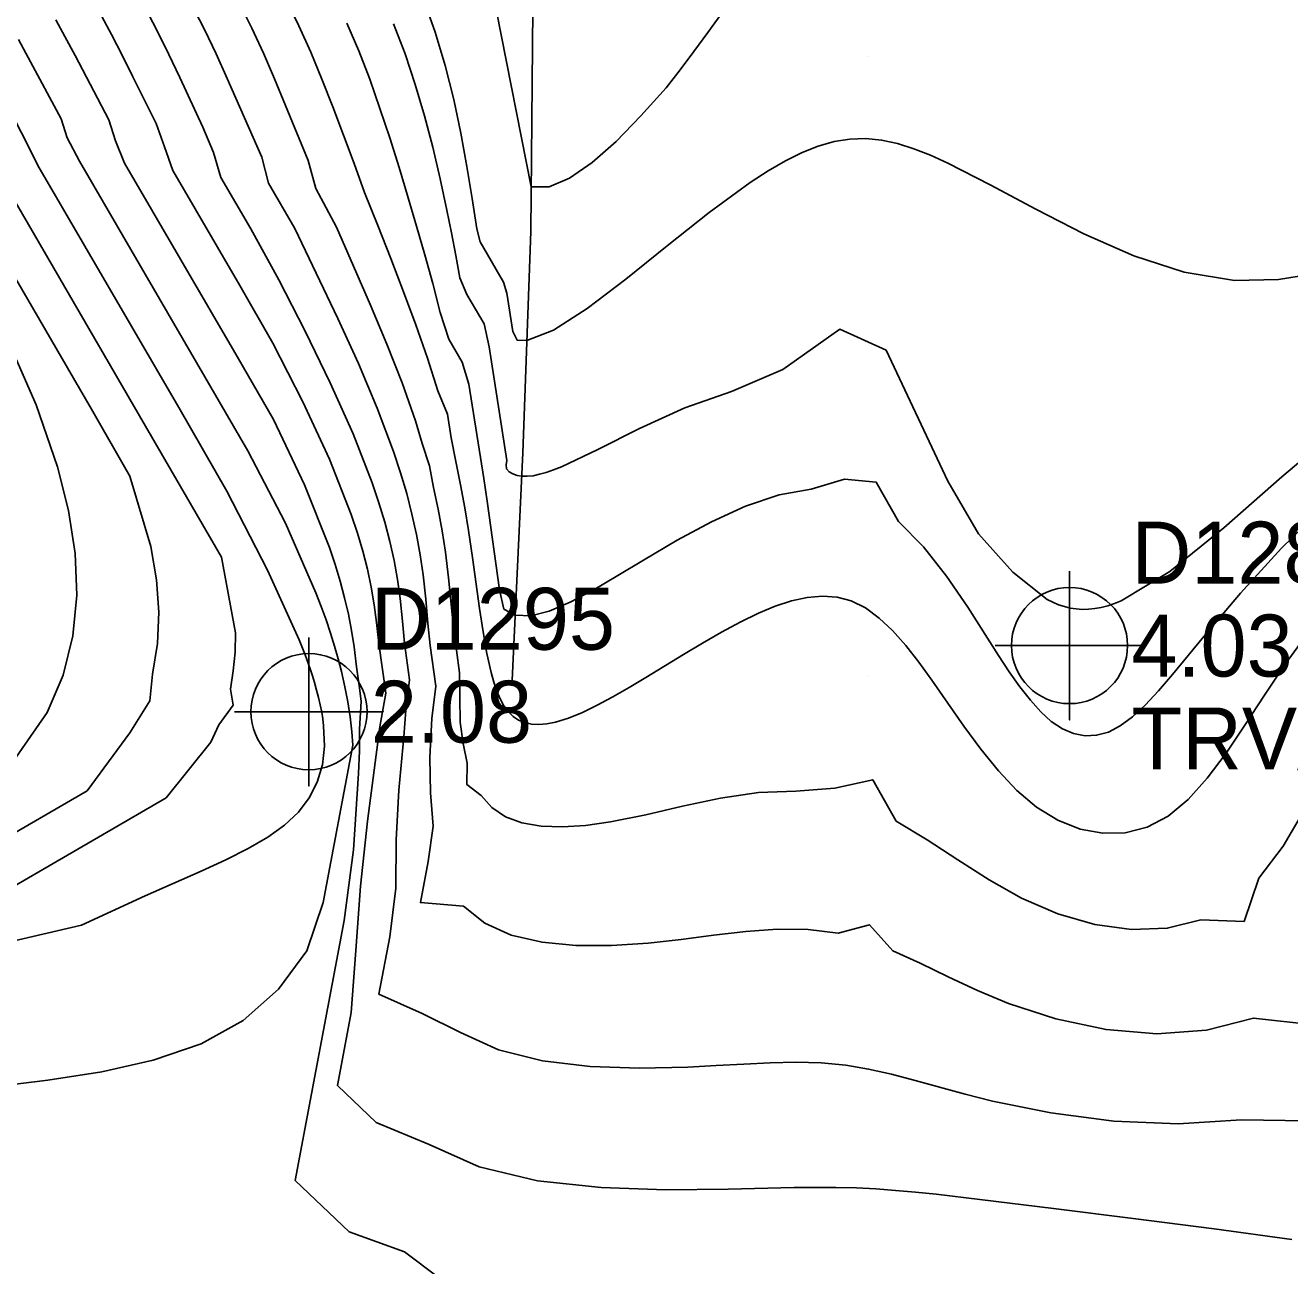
# Model space of a CAD drawing. Extents: x 2356077 to 2359823, y 225951 to 227822.
# Drawn here: x 2357970 to 2358021, y 226203.9 to 226253.9 of the extents above; entities that cross this region are included whole.
import ezdxf

# ---------------------------------------------------------------- set-up
doc = ezdxf.new("R2010")
doc.units = 0
for name, color, linetype in [('DTM Contours Major', 7, 'Continuous'), ('DTM Contours Minor', 7, 'Continuous'), ('Exist DTM Breakline', 7, 'Continuous'), ('Exist DTM Breakline Underwater', 7, 'Continuous'), ('Exist DTM Regular Point CELL', 7, 'Continuous'), ('Exist DTM Regular Point Cogo Comment', 7, 'Continuous'), ('Exist DTM Regular Point Cogo Elevation', 7, 'Continuous'), ('Exist DTM Regular Point Cogo Number', 7, 'Continuous'), ('PH Exist DTM Breakline', 7, 'Continuous'), ('PH Exist DTM Point', 7, 'Continuous')]:
    doc.layers.add(name, color=color, linetype=linetype)

msp = doc.modelspace()

# ---------------------------------------------------------------- linework, layer by layer
at = {"layer": 'DTM Contours Major'}
for points in [[(2357974.914, 226254.415), (2357975.321, 226253.633), (2357975.763, 226252.739), (2357976.208, 226251.804), (2357977.137, 226249.809), (2357977.558, 226248.78), (2357977.863, 226247.776), (2357979.068, 226245.704), (2357980.198, 226243.65), (2357981.256, 226241.568), (2357982.272, 226239.484), (2357983.193, 226237.433), (2357983.968, 226235.455), (2357984.239, 226234.652), (2357984.476, 226233.863), (2357984.679, 226233.087), (2357984.85, 226232.319), (2357984.989, 226231.555), (2357985.098, 226230.791), (2357985.19, 226229.867), (2357985.267, 226228.978), (2357985.471, 226227.498), (2357985.327, 226226.273), (2357985.249, 226225.21), (2357985.036, 226223.055), (2357984.928, 226221.05), (2357984.924, 226219.093), (2357984.672, 226217.127), (2357984.238, 226214.814), (2357985.985, 226214.036), (2357987.526, 226213.274), (2357989.06, 226212.57), (2357990.839, 226212.131), (2357992.768, 226211.904), (2357994.753, 226211.837), (2357996.7, 226211.88), (2357997.851, 226211.938), (2357998.958, 226212.001), (2358000.027, 226212.051), (2358001.066, 226212.072), (2358002.08, 226212.045), (2358003.077, 226211.954), (2358004.001, 226211.8), (2358004.93, 226211.59), (2358005.879, 226211.34), (2358007.9, 226210.779), (2358009.001, 226210.5), (2358011.354, 226210.025), (2358013.893, 226209.698), (2358016.499, 226209.584), (2358019.053, 226209.749), (2358021.7, 226209.715)], [(2357984.827, 226253.98), (2357985.291, 226252.766), (2357985.706, 226251.526), (2357986.078, 226250.267), (2357986.41, 226248.998), (2357986.71, 226247.725), (2357986.983, 226246.456), (2357987.169, 226245.535), (2357987.343, 226244.622), (2357987.506, 226243.719), (2357987.788, 226243.051), (2357988.479, 226241.863), (2357988.689, 226240.943), (2357989.406, 226236.36), (2357989.378, 226236.183), (2357989.386, 226236.016), (2357989.488, 226235.893), (2357989.643, 226235.81), (2357989.813, 226235.752), (2357989.997, 226235.72), (2357990.218, 226235.716), (2357990.458, 226235.742), (2357990.716, 226235.796), (2357990.993, 226235.876), (2357991.288, 226235.979), (2357991.6, 226236.103), (2357993.067, 226236.794), (2357994.752, 226237.64), (2357996.578, 226238.475), (2357998.469, 226239.133), (2358000.532, 226240.028), (2358002.843, 226241.65), (2358004.707, 226240.805), (2358007.203, 226235.516), (2358008.438, 226233.4), (2358009.822, 226231.843), (2358011.208, 226230.751), (2358011.438, 226230.633), (2358011.67, 226230.535), (2358011.904, 226230.457), (2358012.14, 226230.399), (2358012.379, 226230.362), (2358012.621, 226230.346), (2358012.871, 226230.351), (2358013.125, 226230.378), (2358013.384, 226230.426), (2358013.648, 226230.495), (2358013.917, 226230.585), (2358014.192, 226230.695), (2358016.158, 226231.877), (2358018.338, 226233.641), (2358020.678, 226235.695), (2358023.126, 226237.748)], [(2357968.037, 226249.398), (2357977.889, 226232.459), (2357978.448, 226229.395), (2357978.431, 226228.624), (2357978.357, 226227.869), (2357978.244, 226227.128), (2357978.361, 226226.475), (2357977.775, 226225.69), (2357977.458, 226224.989), (2357975.653, 226222.746), (2357964.94, 226216.529)]]:
    msp.add_lwpolyline(points, dxfattribs=at)
at = {"layer": 'DTM Contours Minor'}
for points in [[(2357978.668, 226254.69), (2357979.11, 226253.799), (2357979.574, 226252.792), (2357980.025, 226251.752), (2357980.473, 226250.681), (2357981.384, 226248.457), (2357981.695, 226247.333), (2357982.53, 226245.767), (2357983.218, 226244.201), (2357983.904, 226242.624), (2357984.563, 226241.049), (2357985.173, 226239.487), (2357985.709, 226237.951), (2357985.988, 226237.044), (2357986.283, 226236.139), (2357986.447, 226235.264), (2357986.632, 226234.387), (2357986.789, 226233.517), (2357986.92, 226232.653), (2357987.047, 226231.618), (2357987.245, 226229.612), (2357987.496, 226227.785), (2357987.522, 226225.8), (2357987.639, 226224.937), (2357987.806, 226224.146), (2357987.792, 226223.278), (2357988.363, 226222.836), (2357988.79, 226222.346), (2357989.343, 226221.979), (2357990.011, 226221.734), (2357990.781, 226221.601), (2357991.641, 226221.57), (2357992.578, 226221.63), (2357993.581, 226221.771), (2357995.003, 226222.059), (2357996.491, 226222.4), (2357998.017, 226222.722), (2357999.552, 226222.951), (2358001.068, 226223.016), (2358002.64, 226223.138), (2358004.164, 226223.474), (2358005.118, 226221.804), (2358006.363, 226221.052), (2358007.606, 226220.236), (2358008.869, 226219.428), (2358010.174, 226218.695), (2358011.632, 226218.065), (2358013.123, 226217.633), (2358014.609, 226217.428), (2358016.051, 226217.482), (2358017.409, 226217.825), (2358019.152, 226217.754), (2358019.75, 226219.501), (2358020.727, 226220.795), (2358021.611, 226222.288)], [(2357980.554, 226254.832), (2357981.011, 226253.887), (2357981.484, 226252.826), (2357981.935, 226251.736), (2357982.373, 226250.621), (2357983.237, 226248.335), (2357983.653, 226247.169), (2357984.195, 226245.842), (2357984.718, 226244.505), (2357985.235, 226243.165), (2357985.733, 226241.826), (2357986.199, 226240.489), (2357986.619, 226239.16), (2357987.009, 226238.226), (2357987.159, 226237.267), (2357987.344, 226236.307), (2357987.535, 226235.371), (2357987.705, 226234.445), (2357987.855, 226233.528), (2357988.016, 226232.443), (2357988.299, 226230.382), (2357988.439, 226229.437), (2357988.591, 226228.571), (2357988.762, 226227.798), (2357988.872, 226227.405), (2357988.993, 226227.049), (2357989.13, 226226.732), (2357989.284, 226226.455), (2357989.457, 226226.22), (2357989.653, 226226.029), (2357989.876, 226225.881), (2357990.125, 226225.779), (2357990.398, 226225.721), (2357990.696, 226225.705), (2357991.016, 226225.732), (2357991.36, 226225.799), (2357991.886, 226225.96), (2357992.451, 226226.19), (2357993.052, 226226.48), (2357993.682, 226226.817), (2357994.337, 226227.193), (2357995.012, 226227.597), (2357996.527, 226228.526), (2357997.294, 226228.987), (2357998.06, 226229.429), (2357998.818, 226229.836), (2357999.561, 226230.195), (2358000.235, 226230.475), (2358000.891, 226230.69), (2358001.525, 226230.83), (2358002.138, 226230.884), (2358002.729, 226230.841), (2358003.295, 226230.691), (2358003.872, 226230.404), (2358004.427, 226229.998), (2358004.966, 226229.488), (2358005.496, 226228.889), (2358006.021, 226228.217), (2358006.55, 226227.487), (2358007.843, 226225.636), (2358008.524, 226224.711), (2358009.236, 226223.835), (2358009.984, 226223.043), (2358010.775, 226222.372), (2358011.638, 226221.839), (2358012.534, 226221.481), (2358013.446, 226221.31), (2358014.354, 226221.333), (2358015.241, 226221.56), (2358016.088, 226222), (2358016.897, 226222.67), (2358017.669, 226223.532), (2358018.424, 226224.548), (2358019.185, 226225.679), (2358019.974, 226226.889), (2358020.812, 226228.137), (2358021.947, 226229.687)], [(2357986.071, 226254.85), (2357986.507, 226253.641), (2357986.915, 226252.289), (2357987.259, 226250.922), (2357987.548, 226249.558), (2357987.792, 226248.219), (2357988.002, 226246.925), (2357988.186, 226245.696), (2357988.324, 226245.183), (2357989.271, 226243.556), (2357989.404, 226243.103), (2357989.646, 226241.555), (2357989.822, 226241.203), (2357990.207, 226241.2), (2357991.285, 226241.613), (2357992.642, 226242.487), (2357994.197, 226243.671), (2357995.867, 226245.014), (2357997.569, 226246.366), (2357999.223, 226247.575), (2357999.944, 226248.042), (2358000.64, 226248.444), (2358001.315, 226248.777), (2358001.97, 226249.036), (2358002.611, 226249.22), (2358003.238, 226249.323), (2358003.882, 226249.343), (2358004.522, 226249.28), (2358005.166, 226249.141), (2358005.821, 226248.936), (2358006.493, 226248.671), (2358007.191, 226248.354), (2358008.901, 226247.481), (2358010.745, 226246.493), (2358012.689, 226245.5), (2358014.698, 226244.616), (2358016.738, 226243.952), (2358018.772, 226243.62), (2358020.542, 226243.661), (2358022.291, 226243.937)], [(2357971.195, 226254.132), (2357971.566, 226253.466), (2357971.98, 226252.696), (2357973.333, 226250.104), (2357973.613, 226249.257), (2357973.976, 226248.349), (2357978.514, 226240.547), (2357979.982, 226238.01), (2357981.231, 226235.377), (2357982.243, 226232.837), (2357982.47, 226232.155), (2357982.672, 226231.483), (2357982.85, 226230.817), (2357983.004, 226230.155), (2357983.134, 226229.494), (2357983.24, 226228.83), (2357983.339, 226228.024), (2357983.436, 226227.278), (2357983.523, 226226.639), (2357983.46, 226225.516), (2357983.449, 226224.635), (2357983.417, 226223.723), (2357983.21, 226220.642), (2357982.835, 226217.796), (2357980.862, 226207.299), (2357983.032, 226205.235), (2357985.271, 226204.422), (2357986.677, 226203.354)], [(2357973.052, 226254.275), (2357973.443, 226253.55), (2357973.873, 226252.716), (2357974.313, 226251.838), (2357975.249, 226249.946), (2357975.587, 226249.008), (2357975.926, 226248.051), (2357978.625, 226243.411), (2357979.959, 226241.089), (2357981.164, 226238.728), (2357982.242, 226236.404), (2357983.124, 226234.17), (2357983.372, 226233.423), (2357983.588, 226232.69), (2357983.773, 226231.966), (2357983.927, 226231.249), (2357984.05, 226230.534), (2357984.144, 226229.818), (2357984.235, 226228.972), (2357984.511, 226226.964), (2357984.277, 226225.608), (2357983.782, 226221.803), (2357983.488, 226219.181), (2357983.312, 226216.579), (2357983.117, 226214.074), (2357982.564, 226211.131), (2357984.132, 226209.647), (2357986.269, 226208.76), (2357988.285, 226207.847), (2357990.644, 226207.293), (2357993.203, 226207.013), (2357995.815, 226206.927), (2357998.336, 226206.954), (2358000.992, 226207.016), (2358001.838, 226207.025), (2358002.674, 226207.021), (2358003.508, 226206.999), (2358004.29, 226206.959), (2358005.083, 226206.902), (2358005.892, 226206.829), (2358006.725, 226206.743), (2358008.487, 226206.54), (2358011.467, 226206.177), (2358014.677, 226205.771), (2358017.941, 226205.344), (2358021.081, 226204.918)], [(2357976.787, 226254.553), (2357977.211, 226253.716), (2357977.664, 226252.764), (2357978.113, 226251.775), (2357979.512, 226248.594), (2357979.776, 226247.541), (2357980.839, 226245.713), (2357981.707, 226243.911), (2357982.574, 226242.087), (2357983.408, 226240.264), (2357984.172, 226238.466), (2357984.831, 226236.716), (2357985.112, 226235.86), (2357985.358, 226235.018), (2357985.572, 226234.188), (2357985.753, 226233.367), (2357985.904, 226232.552), (2357986.025, 226231.739), (2357986.135, 226230.759), (2357986.211, 226229.778), (2357986.311, 226228.893), (2357986.538, 226227.243), (2357986.37, 226225.948), (2357986.287, 226224.368), (2357986.317, 226222.947), (2357986.425, 226221.596), (2357986.226, 226220.17), (2357985.915, 226218.517), (2357987.655, 226218.367), (2357988.511, 226217.681), (2357989.581, 226217.206), (2357990.821, 226216.915), (2357992.185, 226216.781), (2357993.629, 226216.777), (2357995.107, 226216.876), (2357996.433, 226217.028), (2357997.746, 226217.2), (2357999.041, 226217.353), (2358000.314, 226217.445), (2358001.559, 226217.435), (2358002.772, 226217.283), (2358004.035, 226217.622), (2358004.973, 226216.571), (2358006.076, 226216.07), (2358007.208, 226215.523), (2358008.389, 226214.968), (2358009.641, 226214.444), (2358011.559, 226213.818), (2358013.582, 226213.391), (2358015.632, 226213.223), (2358017.631, 226213.373), (2358019.529, 226213.852), (2358021.97, 226213.58)], [(2357988.978, 226254.489), (2357990.384, 226247.4), (2357991.106, 226247.397), (2357991.934, 226247.742), (2357992.844, 226248.373), (2357993.811, 226249.232), (2357994.813, 226250.259), (2357995.824, 226251.394), (2357996.39, 226252.121), (2357996.953, 226252.864), (2357997.513, 226253.623), (2357998.071, 226254.398)], [(2357982.946, 226254.005), (2357983.423, 226252.884), (2357983.866, 226251.735), (2357984.281, 226250.564), (2357984.674, 226249.374), (2357985.051, 226248.171), (2357985.419, 226246.957), (2357985.76, 226245.809), (2357986.092, 226244.656), (2357986.409, 226243.497), (2357986.706, 226242.331), (2357987.061, 226241.247), (2357987.599, 226240.321), (2357987.872, 226239.44), (2357988.468, 226235.629), (2357988.608, 226234.707), (2357989.101, 226231.134), (2357989.278, 226230.357), (2357989.736, 226230.118), (2357990.364, 226230.089), (2357991.111, 226230.276), (2357991.958, 226230.637), (2357992.887, 226231.128), (2357993.88, 226231.707), (2357994.917, 226232.333), (2357996.279, 226233.135), (2357997.66, 226233.882), (2357999.036, 226234.514), (2358000.385, 226234.971), (2358001.682, 226235.192), (2358003.028, 226235.607), (2358004.308, 226235.478), (2358005.204, 226233.888), (2358006.213, 226232.87), (2358007.14, 226231.692), (2358007.998, 226230.437), (2358009.245, 226228.487), (2358009.679, 226227.829), (2358010.105, 226227.223), (2358010.527, 226226.68), (2358010.948, 226226.21), (2358011.373, 226225.825), (2358011.819, 226225.527), (2358012.273, 226225.332), (2358012.734, 226225.244), (2358013.202, 226225.265), (2358013.677, 226225.396), (2358014.158, 226225.642), (2358014.655, 226226.008), (2358015.167, 226226.484), (2358015.702, 226227.057), (2358016.269, 226227.718), (2358017.533, 226229.255), (2358019.006, 226230.995), (2358020.668, 226232.815), (2358022.48, 226234.579)], [(2357969.691, 226253.342), (2357970.088, 226252.619), (2357971.414, 226250.143), (2357971.663, 226249.379), (2357972.15, 226248.434), (2357978.95, 226236.743), (2357980.462, 226233.825), (2357981.697, 226231.017), (2357981.909, 226230.466), (2357982.105, 226229.924), (2357982.285, 226229.392), (2357982.45, 226228.867), (2357982.599, 226228.348), (2357982.731, 226227.835), (2357982.869, 226227.223), (2357982.984, 226226.615), (2357983.076, 226226.01), (2357983.145, 226225.405), (2357983.183, 226224.873), (2357981.989, 226218.522), (2357981.334, 226216.565), (2357980.192, 226215.024), (2357978.761, 226213.76), (2357977.06, 226212.821), (2357975.134, 226212.152), (2357973.051, 226211.684), (2357970.878, 226211.352), (2357968.684, 226211.087)], [(2357969.588, 226250.02), (2357970.029, 226249.153), (2357970.479, 226248.253), (2357976.159, 226238.487), (2357978.097, 226235.114), (2357979.746, 226231.935), (2357981.023, 226229.116), (2357981.257, 226228.516), (2357981.461, 226227.945), (2357981.552, 226227.67), (2357981.635, 226227.402), (2357981.725, 226227.089), (2357981.804, 226226.784), (2357981.871, 226226.489), (2357981.928, 226226.203), (2357981.973, 226225.924), (2357982.007, 226225.653), (2357982.04, 226224.825), (2357981.955, 226224.068), (2357981.752, 226223.377), (2357981.429, 226222.746), (2357980.987, 226222.169), (2357980.425, 226221.64), (2357979.749, 226221.155), (2357978.961, 226220.696), (2357978.066, 226220.246), (2357977.071, 226219.788), (2357974.804, 226218.786), (2357972.229, 226217.606), (2357969.295, 226216.924)], [(2357963.757, 226217.975), (2357972.464, 226223.028), (2357974.183, 226225.37), (2357974.989, 226226.657), (2357975.101, 226227.734), (2357975.309, 226228.966), (2357975.361, 226230.235), (2357975.267, 226231.542), (2357975.035, 226232.89), (2357974.191, 226235.721), (2357972.643, 226238.423), (2357966.133, 226249.615)], [(2357969.388, 226224.071), (2357970.854, 226226.183), (2357971.501, 226227.694), (2357971.89, 226229.274), (2357972.041, 226230.914), (2357971.975, 226232.605), (2357971.712, 226234.338), (2357971.273, 226236.104), (2357970.41, 226238.601), (2357969.32, 226241.083)]]:
    msp.add_lwpolyline(points, dxfattribs=at)
at = {"layer": 'Exist DTM Breakline'}
for points in [[(2357739.379, 226441.004), (2357819.613, 226359.102), (2357890.87, 226277.588), (2357993.999, 226180.096), (2358102.764, 226183.23), (2358191.473, 226205.9), (2358275.273, 226131.78), (2358421.38, 226152.319), (2358505.025, 226137.402), (2358547.118, 226053.573)], [(2357719.555, 226395.117), (2357791.559, 226318.918), (2357850.785, 226251.619), (2357976.144, 226133.407), (2357988.46, 226117.463)]]:
    msp.add_spline(points, degree=3, dxfattribs=at)
at = {"layer": 'Exist DTM Breakline Underwater'}
for points in [[(2357739.428, 226434.309), (2357811.723, 226357.465), (2357885.724, 226276.345), (2357991.789, 226172.502), (2358103.028, 226173.66), (2358191.056, 226197.408), (2358272.648, 226122.63), (2358421.22, 226141.688), (2358498.765, 226117.394), (2358527.12, 226046.782)], [(2357722.365, 226399.093), (2357796.501, 226325.142), (2357855.427, 226255.408), (2357974.836, 226142.381), (2357994.862, 226118.943)]]:
    msp.add_spline(points, degree=3, dxfattribs=at)
at = {"layer": 'Exist DTM Regular Point CELL'}
for points in [[(2358012.108, 226231.886), (2358012.108, 226225.886), (2358012.108, 226228.886), (2358015.108, 226228.886), (2358009.108, 226228.886)], [(2357981.413, 226229.217), (2357981.413, 226223.217), (2357981.413, 226226.217), (2357984.413, 226226.217), (2357978.413, 226226.217)]]:
    msp.add_lwpolyline(points, dxfattribs=at)
for centre in [(2358012.108, 226228.886), (2357981.413, 226226.217)]:
    msp.add_circle(centre, 2.344, dxfattribs=at)
at = {"layer": 'PH Exist DTM Breakline'}
msp.add_lwpolyline([(2357922.8, 226311.098), (2357929.954, 226302.385), (2357936.625, 226295.569), (2357941.578, 226292.897), (2357946.839, 226290.533), (2357953.749, 226287.716), (2357958.683, 226284.418), (2357965.026, 226279.416), (2357970.024, 226277.228), (2357977.03, 226274.019), (2357983.35, 226268.82), (2357988.558, 226261.931), (2357990.448, 226254.566), (2357990.368, 226245.598), (2357990.041, 226236.664), (2357989.613, 226227.484)], dxfattribs=at)
at = {"layer": 'PH Exist DTM Point'}
for p, q in [((2358003.944, 226252.655), (2358003.944, 226252.655)), ((2358003.944, 226227.655), (2358003.944, 226227.655))]:
    msp.add_line(p, q, dxfattribs=at)

# ---------------------------------------------------------------- texts
at = {"layer": 'Exist DTM Regular Point Cogo Comment'}
msp.add_text('TRV/NL', height=2.5, dxfattribs=at).set_placement((2358014.608, 226223.886))
at = {"layer": 'Exist DTM Regular Point Cogo Elevation'}
for s, p in [('4.03', (2358014.608, 226227.636)), ('2.08', (2357983.913, 226224.967))]:
    msp.add_text(s, height=2.5, dxfattribs=at).set_placement(p)
at = {"layer": 'Exist DTM Regular Point Cogo Number'}
for s, p in [('D1282', (2358014.608, 226231.386)), ('D1295', (2357983.913, 226228.717))]:
    msp.add_text(s, height=2.5, dxfattribs=at).set_placement(p)

doc.saveas('drawing.dxf')
